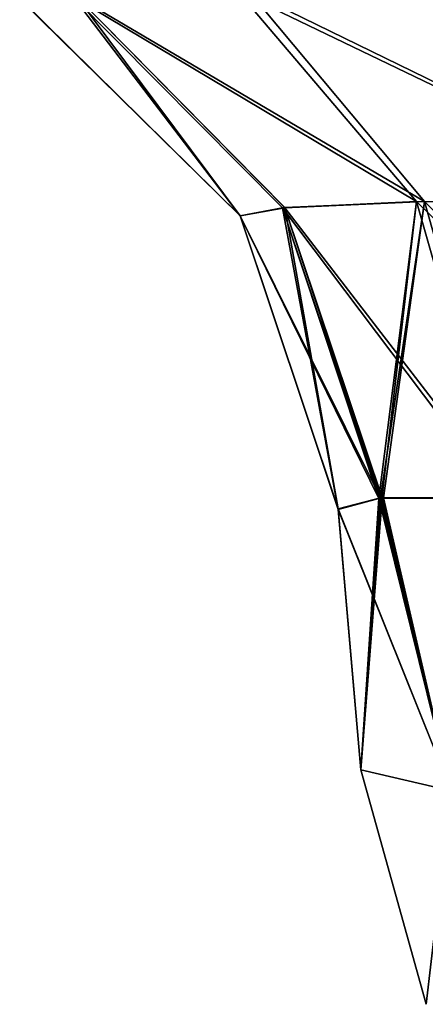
# Model space of a CAD drawing. Header units: millimetres. Extents: x -125 to 125, y -4 to 53.
# Tile 386 of 446: x 122.407 to 122.712, y -2.82 to -2.079. Entities that reach past the tile are written whole.
import ezdxf

# ---------------------------------------------------------------- set-up
doc = ezdxf.new("R2010")
doc.units = ezdxf.units.MM
doc.header["$LTSCALE"] = 65.185185
for name, color, linetype in [('280', 7, 'CONTINUOUS'), ('289', 7, 'CONTINUOUS'), ('338', 7, 'CONTINUOUS'), ('339', 7, 'CONTINUOUS'), ('342', 7, 'CONTINUOUS'), ('343', 7, 'CONTINUOUS'), ('395', 7, 'CONTINUOUS'), ('396', 7, 'CONTINUOUS'), ('397', 7, 'CONTINUOUS'), ('403', 7, 'CONTINUOUS'), ('404', 7, 'CONTINUOUS'), ('405', 7, 'CONTINUOUS'), ('486', 7, 'CONTINUOUS'), ('487', 7, 'CONTINUOUS'), ('488', 7, 'CONTINUOUS'), ('489', 7, 'CONTINUOUS'), ('490', 7, 'CONTINUOUS'), ('496', 7, 'CONTINUOUS'), ('497', 7, 'CONTINUOUS'), ('498', 7, 'CONTINUOUS'), ('499', 7, 'CONTINUOUS'), ('500', 7, 'CONTINUOUS')]:
    doc.layers.add(name, color=color, linetype=linetype)

msp = doc.modelspace()

# ---------------------------------------------------------------- linework, layer by layer
at = {"layer": '280', "color": 7, "linetype": 'CONTINUOUS'}
for points in [[(122.64663, -2.447, -41.05903), (122.66383, -2.64358, -41.04183), (122.64665, -2.44724, -40.00002), (122.64663, -2.447, -41.05903)], [(122.66383, -2.64358, -38.95817), (122.64667, -2.44747, -38.94101), (122.64665, -2.44724, -40.00002), (122.66383, -2.64358, -38.95817)], [(122.66383, -2.64358, -41.04183), (122.66383, -2.64358, -38.95817), (122.64665, -2.44724, -40.00002), (122.66383, -2.64358, -41.04183)]]:
    msp.add_3dface(points, dxfattribs=at)
at = {"layer": '289', "color": 7, "linetype": 'CONTINUOUS'}
for points in [[(122.66383, -2.64358, 41.04183), (122.64663, -2.447, 41.05903), (122.64665, -2.44724, 40.00002), (122.66383, -2.64358, 41.04183)], [(122.66383, -2.64358, 38.95817), (122.66383, -2.64358, 41.04183), (122.64665, -2.44724, 40.00002), (122.66383, -2.64358, 38.95817)], [(122.64667, -2.44747, 38.94101), (122.66383, -2.64358, 38.95817), (122.64665, -2.44724, 40.00002), (122.64667, -2.44747, 38.94101)]]:
    msp.add_3dface(points, dxfattribs=at)
at = {"layer": '338', "color": 7, "linetype": 'CONTINUOUS'}
for points in [[(122.66383, -2.64358, -41.04183), (122.64663, -2.447, -41.05903), (122.67873, -2.43863, -41.23804), (122.66383, -2.64358, -41.04183)], [(122.73182, -2.65932, -41.2898), (122.66383, -2.64358, -41.04183), (122.67981, -2.4386, -41.24086), (122.73182, -2.65932, -41.2898)], [(122.67981, -2.4386, -41.24086), (122.66383, -2.64358, -41.04183), (122.67873, -2.43863, -41.23804), (122.67981, -2.4386, -41.24086)], [(122.7749, -2.43868, -41.3947), (122.73182, -2.65932, -41.2898), (122.67981, -2.4386, -41.24086), (122.7749, -2.43868, -41.3947)]]:
    msp.add_3dface(points, dxfattribs=at)
at = {"layer": '339', "color": 7, "linetype": 'CONTINUOUS'}
for points in [[(122.64667, -2.44747, -38.94101), (122.73182, -2.65932, -38.7102), (122.6774, -2.43914, -38.76565), (122.64667, -2.44747, -38.94101)], [(122.6774, -2.43914, -38.76565), (122.73182, -2.65932, -38.7102), (122.6796, -2.43907, -38.75983), (122.6774, -2.43914, -38.76565)], [(122.6796, -2.43907, -38.75983), (122.73182, -2.65932, -38.7102), (122.76965, -2.43873, -38.61119), (122.6796, -2.43907, -38.75983)], [(122.64667, -2.44747, -38.94101), (122.66383, -2.64358, -38.95817), (122.73182, -2.65932, -38.7102), (122.64667, -2.44747, -38.94101)]]:
    msp.add_3dface(points, dxfattribs=at)
at = {"layer": '342', "color": 7, "linetype": 'CONTINUOUS'}
for points in [[(122.66383, -2.64358, 38.95817), (122.64667, -2.44747, 38.94101), (122.67739, -2.43914, 38.76565), (122.66383, -2.64358, 38.95817)], [(122.73182, -2.65932, 38.7102), (122.66383, -2.64358, 38.95817), (122.67814, -2.43912, 38.76367), (122.73182, -2.65932, 38.7102)], [(122.67814, -2.43912, 38.76367), (122.66383, -2.64358, 38.95817), (122.67739, -2.43914, 38.76565), (122.67814, -2.43912, 38.76367)], [(122.76965, -2.43873, 38.61119), (122.73182, -2.65932, 38.7102), (122.67814, -2.43912, 38.76367), (122.76965, -2.43873, 38.61119)]]:
    msp.add_3dface(points, dxfattribs=at)
at = {"layer": '343', "color": 7, "linetype": 'CONTINUOUS'}
for points in [[(122.64663, -2.447, 41.05903), (122.73182, -2.65932, 41.2898), (122.67872, -2.43863, 41.23804), (122.64663, -2.447, 41.05903)], [(122.67872, -2.43863, 41.23804), (122.73182, -2.65932, 41.2898), (122.68082, -2.43857, 41.24346), (122.67872, -2.43863, 41.23804)], [(122.68082, -2.43857, 41.24346), (122.73182, -2.65932, 41.2898), (122.7749, -2.43868, 41.3947), (122.68082, -2.43857, 41.24346)], [(122.64663, -2.447, 41.05903), (122.66383, -2.64358, 41.04183), (122.73182, -2.65932, 41.2898), (122.64663, -2.447, 41.05903)]]:
    msp.add_3dface(points, dxfattribs=at)
at = {"layer": '395', "color": 7, "linetype": 'CONTINUOUS'}
msp.add_3dface([(122.66383, -2.64358, -41.04183), (122.73182, -2.65932, -41.2898), (122.71297, -2.82008, -41.04183), (122.66383, -2.64358, -41.04183)], dxfattribs=at)
at = {"layer": '396', "color": 7, "linetype": 'CONTINUOUS'}
for points in [[(122.66383, -2.64358, -38.95817), (122.71297, -2.82008, -41.04183), (122.71297, -2.82008, -38.95817), (122.66383, -2.64358, -38.95817)], [(122.66383, -2.64358, -38.95817), (122.66383, -2.64358, -41.04183), (122.71297, -2.82008, -41.04183), (122.66383, -2.64358, -38.95817)]]:
    msp.add_3dface(points, dxfattribs=at)
at = {"layer": '397', "color": 7, "linetype": 'CONTINUOUS'}
msp.add_3dface([(122.73182, -2.65932, -38.7102), (122.66383, -2.64358, -38.95817), (122.71297, -2.82008, -38.95817), (122.73182, -2.65932, -38.7102)], dxfattribs=at)
at = {"layer": '403', "color": 7, "linetype": 'CONTINUOUS'}
msp.add_3dface([(122.66383, -2.64358, 38.95817), (122.73182, -2.65932, 38.7102), (122.71297, -2.82008, 38.95817), (122.66383, -2.64358, 38.95817)], dxfattribs=at)
at = {"layer": '404', "color": 7, "linetype": 'CONTINUOUS'}
for points in [[(122.66383, -2.64358, 41.04183), (122.71297, -2.82008, 38.95817), (122.71297, -2.82008, 41.04183), (122.66383, -2.64358, 41.04183)], [(122.66383, -2.64358, 41.04183), (122.66383, -2.64358, 38.95817), (122.71297, -2.82008, 38.95817), (122.66383, -2.64358, 41.04183)]]:
    msp.add_3dface(points, dxfattribs=at)
at = {"layer": '405', "color": 7, "linetype": 'CONTINUOUS'}
msp.add_3dface([(122.73182, -2.65932, 41.2898), (122.66383, -2.64358, 41.04183), (122.71297, -2.82008, 41.04183), (122.73182, -2.65932, 41.2898)], dxfattribs=at)
at = {"layer": '486', "color": 7, "linetype": 'CONTINUOUS'}
for points in [[(122.90438, -2.2175, 38.40987), (122.57118, -2.05712, 38.43685), (122.83065, -2.0577, 38.24634), (122.90438, -2.2175, 38.40987)], [(122.7057, -2.21541, 38.55501), (122.57118, -2.05712, 38.43685), (122.90438, -2.2175, 38.40987), (122.7057, -2.21541, 38.55501)], [(122.93897, -2.44252, 38.48657), (122.7057, -2.21541, 38.55501), (122.90438, -2.2175, 38.40987), (122.93897, -2.44252, 38.48657)], [(122.93897, -2.44252, 38.48657), (122.76965, -2.43873, 38.61119), (122.7057, -2.21541, 38.55501), (122.93897, -2.44252, 38.48657)]]:
    msp.add_3dface(points, dxfattribs=at)
at = {"layer": '487', "color": 7, "linetype": 'CONTINUOUS'}
for points in [[(122.57275, -2.22633, 38.94096), (122.40659, -2.06276, 38.94092), (122.44696, -2.06102, 38.6716), (122.57275, -2.22633, 38.94096)], [(122.57118, -2.05712, 38.43685), (122.7057, -2.21541, 38.55501), (122.44696, -2.06102, 38.6716), (122.57118, -2.05712, 38.43685)], [(122.60474, -2.22032, 38.734), (122.57275, -2.22633, 38.94096), (122.44696, -2.06102, 38.6716), (122.60474, -2.22032, 38.734)], [(122.7057, -2.21541, 38.55501), (122.60474, -2.22032, 38.734), (122.44696, -2.06102, 38.6716), (122.7057, -2.21541, 38.55501)], [(122.7057, -2.21541, 38.55501), (122.76965, -2.43873, 38.61119), (122.60474, -2.22032, 38.734), (122.7057, -2.21541, 38.55501)], [(122.67739, -2.43914, 38.76565), (122.57275, -2.22633, 38.94096), (122.60474, -2.22032, 38.734), (122.67739, -2.43914, 38.76565)], [(122.67814, -2.43912, 38.76367), (122.67739, -2.43914, 38.76565), (122.60474, -2.22032, 38.734), (122.67814, -2.43912, 38.76367)], [(122.76965, -2.43873, 38.61119), (122.67814, -2.43912, 38.76367), (122.60474, -2.22032, 38.734), (122.76965, -2.43873, 38.61119)], [(122.67739, -2.43914, 38.76565), (122.64667, -2.44747, 38.94101), (122.57275, -2.22633, 38.94096), (122.67739, -2.43914, 38.76565)]]:
    msp.add_3dface(points, dxfattribs=at)
at = {"layer": '488', "color": 7, "linetype": 'CONTINUOUS'}
for points in [[(122.40708, -2.06261, 41.05894), (122.40659, -2.06276, 38.94092), (122.57288, -2.22612, 41.05898), (122.40708, -2.06261, 41.05894)], [(122.40659, -2.06276, 38.94092), (122.57275, -2.22633, 38.94096), (122.57288, -2.22612, 41.05898), (122.40659, -2.06276, 38.94092)], [(122.57275, -2.22633, 38.94096), (122.64663, -2.447, 41.05903), (122.57288, -2.22612, 41.05898), (122.57275, -2.22633, 38.94096)], [(122.64667, -2.44747, 38.94101), (122.64665, -2.44724, 40.00002), (122.57275, -2.22633, 38.94096), (122.64667, -2.44747, 38.94101)], [(122.64663, -2.447, 41.05903), (122.57275, -2.22633, 38.94096), (122.64665, -2.44724, 40.00002), (122.64663, -2.447, 41.05903)]]:
    msp.add_3dface(points, dxfattribs=at)
at = {"layer": '489', "color": 7, "linetype": 'CONTINUOUS'}
for points in [[(122.40708, -2.06261, 41.05894), (122.57288, -2.22612, 41.05898), (122.44937, -2.06084, 41.33405), (122.40708, -2.06261, 41.05894)], [(122.71184, -2.21538, 41.4519), (122.57923, -2.05711, 41.57219), (122.44937, -2.06084, 41.33405), (122.71184, -2.21538, 41.4519)], [(122.60641, -2.22003, 41.27038), (122.71184, -2.21538, 41.4519), (122.44937, -2.06084, 41.33405), (122.60641, -2.22003, 41.27038)], [(122.57288, -2.22612, 41.05898), (122.60641, -2.22003, 41.27038), (122.44937, -2.06084, 41.33405), (122.57288, -2.22612, 41.05898)], [(122.67872, -2.43863, 41.23804), (122.71184, -2.21538, 41.4519), (122.60641, -2.22003, 41.27038), (122.67872, -2.43863, 41.23804)], [(122.67872, -2.43863, 41.23804), (122.68082, -2.43857, 41.24346), (122.71184, -2.21538, 41.4519), (122.67872, -2.43863, 41.23804)], [(122.68082, -2.43857, 41.24346), (122.7749, -2.43868, 41.3947), (122.71184, -2.21538, 41.4519), (122.68082, -2.43857, 41.24346)], [(122.57288, -2.22612, 41.05898), (122.64663, -2.447, 41.05903), (122.60641, -2.22003, 41.27038), (122.57288, -2.22612, 41.05898)], [(122.64663, -2.447, 41.05903), (122.67872, -2.43863, 41.23804), (122.60641, -2.22003, 41.27038), (122.64663, -2.447, 41.05903)]]:
    msp.add_3dface(points, dxfattribs=at)
at = {"layer": '490', "color": 7, "linetype": 'CONTINUOUS'}
for points in [[(122.57923, -2.05711, 41.57219), (122.90864, -2.2176, 41.59195), (122.8362, -2.05773, 41.75606), (122.57923, -2.05711, 41.57219)], [(122.57923, -2.05711, 41.57219), (122.71184, -2.21538, 41.4519), (122.90864, -2.2176, 41.59195), (122.57923, -2.05711, 41.57219)], [(122.71184, -2.21538, 41.4519), (122.7749, -2.43868, 41.3947), (122.90864, -2.2176, 41.59195), (122.71184, -2.21538, 41.4519)]]:
    msp.add_3dface(points, dxfattribs=at)
at = {"layer": '496', "color": 7, "linetype": 'CONTINUOUS'}
for points in [[(122.71184, -2.21538, -41.4519), (122.57923, -2.05711, -41.57219), (122.90863, -2.2176, -41.59196), (122.71184, -2.21538, -41.4519)], [(122.90863, -2.2176, -41.59196), (122.57923, -2.05711, -41.57219), (122.8362, -2.05772, -41.75607), (122.90863, -2.2176, -41.59196)], [(122.94259, -2.4427, -41.51502), (122.7749, -2.43868, -41.3947), (122.71184, -2.21538, -41.4519), (122.94259, -2.4427, -41.51502)], [(122.94259, -2.4427, -41.51502), (122.71184, -2.21538, -41.4519), (122.90863, -2.2176, -41.59196), (122.94259, -2.4427, -41.51502)]]:
    msp.add_3dface(points, dxfattribs=at)
at = {"layer": '497', "color": 7, "linetype": 'CONTINUOUS'}
for points in [[(122.57288, -2.22612, -41.05898), (122.40708, -2.06261, -41.05894), (122.44948, -2.06091, -41.334), (122.57288, -2.22612, -41.05898)], [(122.57923, -2.05711, -41.57219), (122.71184, -2.21538, -41.4519), (122.44948, -2.06091, -41.334), (122.57923, -2.05711, -41.57219)], [(122.60645, -2.22009, -41.27036), (122.57288, -2.22612, -41.05898), (122.44948, -2.06091, -41.334), (122.60645, -2.22009, -41.27036)], [(122.71184, -2.21538, -41.4519), (122.60645, -2.22009, -41.27036), (122.44948, -2.06091, -41.334), (122.71184, -2.21538, -41.4519)], [(122.71184, -2.21538, -41.4519), (122.7749, -2.43868, -41.3947), (122.60645, -2.22009, -41.27036), (122.71184, -2.21538, -41.4519)], [(122.67873, -2.43863, -41.23804), (122.57288, -2.22612, -41.05898), (122.60645, -2.22009, -41.27036), (122.67873, -2.43863, -41.23804)], [(122.67981, -2.4386, -41.24086), (122.67873, -2.43863, -41.23804), (122.60645, -2.22009, -41.27036), (122.67981, -2.4386, -41.24086)], [(122.7749, -2.43868, -41.3947), (122.67981, -2.4386, -41.24086), (122.60645, -2.22009, -41.27036), (122.7749, -2.43868, -41.3947)], [(122.67873, -2.43863, -41.23804), (122.64663, -2.447, -41.05903), (122.57288, -2.22612, -41.05898), (122.67873, -2.43863, -41.23804)]]:
    msp.add_3dface(points, dxfattribs=at)
at = {"layer": '498', "color": 7, "linetype": 'CONTINUOUS'}
for points in [[(122.40708, -2.06261, -41.05894), (122.57288, -2.22612, -41.05898), (122.40659, -2.06276, -38.94092), (122.40708, -2.06261, -41.05894)], [(122.40659, -2.06276, -38.94092), (122.57288, -2.22612, -41.05898), (122.57275, -2.22633, -38.94096), (122.40659, -2.06276, -38.94092)], [(122.57288, -2.22612, -41.05898), (122.64663, -2.447, -41.05903), (122.57275, -2.22633, -38.94096), (122.57288, -2.22612, -41.05898)], [(122.64663, -2.447, -41.05903), (122.64665, -2.44724, -40.00002), (122.57275, -2.22633, -38.94096), (122.64663, -2.447, -41.05903)], [(122.64665, -2.44724, -40.00002), (122.64667, -2.44747, -38.94101), (122.57275, -2.22633, -38.94096), (122.64665, -2.44724, -40.00002)]]:
    msp.add_3dface(points, dxfattribs=at)
at = {"layer": '499', "color": 7, "linetype": 'CONTINUOUS'}
for points in [[(122.40659, -2.06276, -38.94092), (122.57275, -2.22633, -38.94096), (122.44681, -2.06092, -38.67154), (122.40659, -2.06276, -38.94092)], [(122.7057, -2.21541, -38.55501), (122.57118, -2.05712, -38.43685), (122.44681, -2.06092, -38.67154), (122.7057, -2.21541, -38.55501)], [(122.60469, -2.22024, -38.73398), (122.7057, -2.21541, -38.55501), (122.44681, -2.06092, -38.67154), (122.60469, -2.22024, -38.73398)], [(122.57275, -2.22633, -38.94096), (122.60469, -2.22024, -38.73398), (122.44681, -2.06092, -38.67154), (122.57275, -2.22633, -38.94096)], [(122.6774, -2.43914, -38.76565), (122.7057, -2.21541, -38.55501), (122.60469, -2.22024, -38.73398), (122.6774, -2.43914, -38.76565)], [(122.6774, -2.43914, -38.76565), (122.6796, -2.43907, -38.75983), (122.7057, -2.21541, -38.55501), (122.6774, -2.43914, -38.76565)], [(122.6796, -2.43907, -38.75983), (122.76965, -2.43873, -38.61119), (122.7057, -2.21541, -38.55501), (122.6796, -2.43907, -38.75983)], [(122.57275, -2.22633, -38.94096), (122.64667, -2.44747, -38.94101), (122.60469, -2.22024, -38.73398), (122.57275, -2.22633, -38.94096)], [(122.64667, -2.44747, -38.94101), (122.6774, -2.43914, -38.76565), (122.60469, -2.22024, -38.73398), (122.64667, -2.44747, -38.94101)]]:
    msp.add_3dface(points, dxfattribs=at)
at = {"layer": '500', "color": 7, "linetype": 'CONTINUOUS'}
for points in [[(122.57118, -2.05712, -38.43685), (122.7057, -2.21541, -38.55501), (122.90439, -2.21751, -38.40987), (122.57118, -2.05712, -38.43685)], [(122.57118, -2.05712, -38.43685), (122.90439, -2.21751, -38.40987), (122.83066, -2.0577, -38.24635), (122.57118, -2.05712, -38.43685)], [(122.7057, -2.21541, -38.55501), (122.76965, -2.43873, -38.61119), (122.90439, -2.21751, -38.40987), (122.7057, -2.21541, -38.55501)]]:
    msp.add_3dface(points, dxfattribs=at)

doc.saveas('drawing.dxf')
